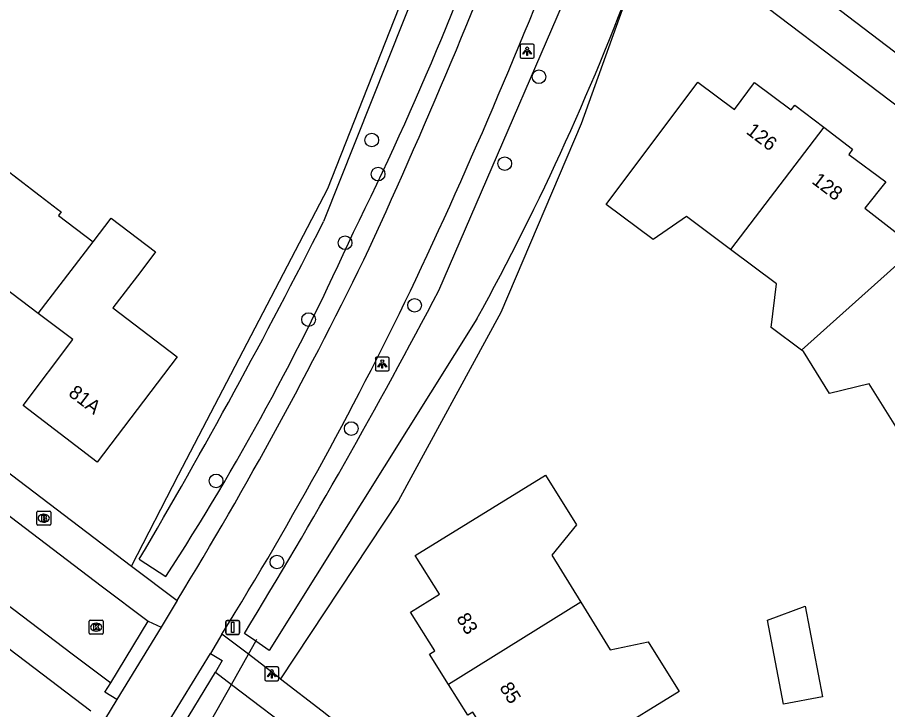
# Model space of a CAD drawing. Extents: x 159628 to 160723, y 388176 to 389416.
# Drawn here: x 160399.5 to 160461.7, y 388580.9 to 388630.4 of the extents above; entities that cross this region are included whole.
import ezdxf

# ---------------------------------------------------------------- set-up
doc = ezdxf.new("R2010")
doc.units = 0
for name, color, linetype in [('IMGEO_Berm_groen', 7, 'Continuous'), ('IMGEO_Boom', 7, 'Continuous'), ('IMGEO_Brandkraan', 7, 'Continuous'), ('IMGEO_Duiker', 7, 'Continuous'), ('IMGEO_Fietspad_gesloten', 7, 'Continuous'), ('IMGEO_Kolk', 7, 'Continuous'), ('IMGEO_Lichtpunt', 7, 'Continuous'), ('IMGEO_Pand', 7, 'Continuous'), ('IMGEO_Pand_nummerreeks', 7, 'Continuous'), ('IMGEO_Rijbaan_lokaal_open', 7, 'Continuous'), ('IMGEO_Verkeersbordpaal', 7, 'Continuous'), ('IMGEO_Voetpad_open', 7, 'Continuous'), ('IMGEO_Waterloop', 7, 'Continuous')]:
    doc.layers.add(name, color=color, linetype=linetype)

msp = doc.modelspace()

# ---------------------------------------------------------------- linework, layer by layer
at = {"layer": 'IMGEO_Berm_groen'}
for points in [[(160407.654, 388591.157), (160411.017, 388597.713), (160421.697, 388618.19), (160429.331, 388637.607), (160432.882, 388646.546)], [(160444.055, 388634.663), (160439.82, 388622.82), (160434.06, 388609.33), (160426.76, 388595.873), (160418.317, 388583.095)]]:
    msp.add_lwpolyline(points, dxfattribs=at)
at = {"layer": 'IMGEO_Boom'}
for centre in [(160436.797, 388626.194), (160424.838, 388621.669), (160434.346, 388619.978), (160425.293, 388619.229), (160422.931, 388614.317), (160427.902, 388609.836), (160420.323, 388608.816), (160423.373, 388601.016), (160413.703, 388597.267), (160418.058, 388591.464)]:
    msp.add_circle(centre, 0.489, dxfattribs=at)
at = {"layer": 'IMGEO_Brandkraan'}
for p, q in [((160400.878, 388594.171), (160400.878, 388595.023)), ((160400.953, 388595.097), (160401.805, 388595.097)), ((160401.366, 388594.877), (160401.391, 388594.877)), ((160401.879, 388595.023), (160401.879, 388594.171)), ((160401.805, 388594.097), (160400.953, 388594.097)), ((160401.389, 388594.317), (160401.364, 388594.317))]:
    msp.add_line(p, q, dxfattribs=at)
for points in [[(160400.878, 388594.171), (160400.878, 388595.023)], [(160400.953, 388595.097), (160401.805, 388595.097)], [(160401.226, 388594.797), (160401.226, 388594.397), (160401.439, 388594.397)], [(160401.457, 388594.797), (160401.226, 388594.797)], [(160401.405, 388594.716), (160401.351, 388594.716), (160401.351, 388594.64)], [(160401.879, 388595.023), (160401.879, 388594.171)], [(160401.805, 388594.097), (160400.953, 388594.097)], [(160401.351, 388594.64), (160401.404, 388594.64)], [(160401.413, 388594.564), (160401.351, 388594.564), (160401.351, 388594.483)], [(160401.351, 388594.483), (160401.413, 388594.483)]]:
    msp.add_lwpolyline(points, dxfattribs=at)
for centre, radius, start, end in [((160400.955, 388595.021), 0.0765, 91.55205, 178.44795), ((160400.955, 388595.021), 0.0765, 91.55205, 178.44795), ((160401.406, 388594.678), 0.0379, 267.82845, 90.93552), ((160401.461, 388594.652), 0.145, 59.4692, 91.53667), ((160401.486, 388594.699), 0.0922, 285.51372, 58.15012), ((160401.803, 388595.021), 0.0765, 1.55205, 88.44795), ((160401.803, 388595.021), 0.0765, 1.55205, 88.44795), ((160400.955, 388594.173), 0.0765, 181.55205, 268.44795), ((160400.955, 388594.173), 0.0765, 181.55205, 268.44795), ((160401.414, 388594.523), 0.0404, 269.87594, 90.50774), ((160401.445, 388594.648), 0.251, 268.66757, 293.53466), ((160401.491, 388594.507), 0.105, 301.31148, 78.98903), ((160401.803, 388594.173), 0.0765, 271.55205, 358.44795), ((160401.803, 388594.173), 0.0765, 271.55205, 358.44795)]:
    msp.add_arc(centre, radius, start, end, dxfattribs=at)
for centre, major_axis, ratio, start_param, end_param in [((160401.365, 388594.597), (-0.387, 0.002), 0.722429, 4.712389, 7.853982), ((160401.39, 388594.597), (-0.39, 0.002), 0.717154, 1.570796, 4.712389)]:
    msp.add_ellipse(centre, major_axis=major_axis, ratio=ratio, start_param=start_param, end_param=end_param, dxfattribs=at)
at = {"layer": 'IMGEO_Duiker'}
msp.add_lwpolyline([(160400.316, 388556.978), (160400.605, 388557.491), (160411.06, 388576.054), (160412.259, 388578.184), (160414.806, 388582.706), (160416.017, 388584.856), (160416.544, 388585.792), (160416.623, 388585.932)], dxfattribs=at)
at = {"layer": 'IMGEO_Fietspad_gesloten'}
for points in [[(160410.924, 388588.72), (160409.779, 388586.811)], [(160414.127, 388586.303), (160413.303, 388584.911)], [(160406.613, 388581.63), (160405.715, 388580.159)]]:
    msp.add_lwpolyline(points, dxfattribs=at)
for centre, radius, start, end in [((160017.272, 388800.831), 448.223, 335.35161, 339.3247), ((160074.328, 388777.667), 390.678, 334.85848, 339.37824), ((160162.588, 388740.475), 291.034, 328.57145, 334.22007), ((160187.153, 388726.776), 266.927, 328.24692, 334.45817)]:
    msp.add_arc(centre, radius, start, end, dxfattribs=at)
at = {"layer": 'IMGEO_Kolk'}
for p, q in [((160404.631, 388586.377), (160404.631, 388587.229)), ((160404.706, 388587.303), (160405.558, 388587.303)), ((160405.632, 388587.229), (160405.632, 388586.377)), ((160405.119, 388587.083), (160405.144, 388587.083)), ((160405.558, 388586.303), (160404.706, 388586.303)), ((160405.142, 388586.523), (160405.117, 388586.523))]:
    msp.add_line(p, q, dxfattribs=at)
for points in [[(160404.631, 388586.377), (160404.631, 388587.229)], [(160404.706, 388587.303), (160405.558, 388587.303)], [(160405.632, 388587.229), (160405.632, 388586.377)], [(160404.952, 388587.003), (160405.075, 388587.003), (160405.075, 388586.852), (160405.205, 388587.003), (160405.369, 388587.003), (160405.223, 388586.852), (160405.376, 388586.603), (160405.224, 388586.603), (160405.139, 388586.767), (160405.075, 388586.7), (160405.075, 388586.603), (160404.952, 388586.603), (160404.952, 388587.003)], [(160405.558, 388586.303), (160404.706, 388586.303)]]:
    msp.add_lwpolyline(points, dxfattribs=at)
for centre, start, end in [((160404.708, 388587.227), 91.55205, 178.44795), ((160404.708, 388587.227), 91.55205, 178.44795), ((160405.556, 388587.227), 1.55205, 88.44795), ((160405.556, 388587.227), 1.55205, 88.44795), ((160404.708, 388586.379), 181.55205, 268.44795), ((160404.708, 388586.379), 181.55205, 268.44795), ((160405.556, 388586.379), 271.55205, 358.44795), ((160405.556, 388586.379), 271.55205, 358.44795)]:
    msp.add_arc(centre, 0.0765, start, end, dxfattribs=at)
for centre, major_axis, ratio, start_param, end_param in [((160405.118, 388586.803), (-0.387, 0.002), 0.722429, 4.712389, 7.853982), ((160405.143, 388586.803), (-0.39, 0.002), 0.717154, 1.570796, 4.712389)]:
    msp.add_ellipse(centre, major_axis=major_axis, ratio=ratio, start_param=start_param, end_param=end_param, dxfattribs=at)
at = {"layer": 'IMGEO_Lichtpunt'}
for p, q in [((160435.451, 388628.43), (160435.451, 388627.623)), ((160435.451, 388628.43), (160435.451, 388627.623)), ((160436.353, 388628.525), (160435.545, 388628.525)), ((160436.353, 388628.525), (160435.545, 388628.525)), ((160436.447, 388627.623), (160436.447, 388628.43)), ((160436.447, 388627.623), (160436.447, 388628.43)), ((160435.545, 388627.529), (160436.353, 388627.529)), ((160435.545, 388627.529), (160436.353, 388627.529)), ((160425.094, 388606.042), (160425.094, 388605.235)), ((160425.094, 388606.042), (160425.094, 388605.235)), ((160425.996, 388606.137), (160425.188, 388606.137)), ((160425.996, 388606.137), (160425.188, 388606.137)), ((160426.09, 388605.235), (160426.09, 388606.042)), ((160426.09, 388605.235), (160426.09, 388606.042)), ((160425.188, 388605.141), (160425.996, 388605.141)), ((160425.188, 388605.141), (160425.996, 388605.141)), ((160417.187, 388583.861), (160417.187, 388583.054)), ((160417.187, 388583.861), (160417.187, 388583.054)), ((160418.089, 388583.956), (160417.281, 388583.956)), ((160418.089, 388583.956), (160417.281, 388583.956)), ((160418.183, 388583.054), (160418.183, 388583.861)), ((160418.183, 388583.054), (160418.183, 388583.861)), ((160417.281, 388582.96), (160418.089, 388582.96)), ((160417.281, 388582.96), (160418.089, 388582.96))]:
    msp.add_line(p, q, dxfattribs=at)
for points in [[(160435.825, 388628.094), (160435.864, 388628.066), (160435.676, 388627.804), (160435.638, 388627.831), (160435.825, 388628.094)], [(160435.927, 388628.046), (160435.974, 388628.046), (160435.974, 388627.724), (160435.927, 388627.724), (160435.927, 388628.046)], [(160436.037, 388628.066), (160436.075, 388628.093), (160436.262, 388627.831), (160436.223, 388627.803), (160436.037, 388628.066)], [(160425.468, 388605.706), (160425.507, 388605.678), (160425.319, 388605.416), (160425.281, 388605.443), (160425.468, 388605.706)], [(160425.57, 388605.658), (160425.617, 388605.658), (160425.617, 388605.336), (160425.57, 388605.336), (160425.57, 388605.658)], [(160425.68, 388605.678), (160425.718, 388605.705), (160425.905, 388605.443), (160425.866, 388605.415), (160425.68, 388605.678)], [(160417.561, 388583.525), (160417.6, 388583.497), (160417.412, 388583.235), (160417.374, 388583.262), (160417.561, 388583.525)], [(160417.663, 388583.477), (160417.71, 388583.477), (160417.71, 388583.155), (160417.663, 388583.155), (160417.663, 388583.477)], [(160417.773, 388583.497), (160417.811, 388583.524), (160417.998, 388583.262), (160417.959, 388583.234), (160417.773, 388583.497)]]:
    msp.add_lwpolyline(points, dxfattribs=at)
for centre in [(160435.95, 388628.228), (160425.593, 388605.84), (160417.686, 388583.659)]:
    msp.add_circle(centre, 0.0994, dxfattribs=at)
for centre, start, end in [((160435.545, 388628.43), 90, 180), ((160435.545, 388628.43), 90, 180), ((160436.353, 388628.43), 0, 90), ((160436.353, 388628.43), 0, 90), ((160435.545, 388627.623), 180, 270), ((160435.545, 388627.623), 180, 270), ((160436.353, 388627.623), 270, 0), ((160436.353, 388627.623), 270, 360), ((160425.188, 388606.042), 90, 180), ((160425.188, 388606.042), 90, 180), ((160425.996, 388606.042), 0, 90), ((160425.996, 388606.042), 0, 90), ((160425.188, 388605.235), 180, 270), ((160425.188, 388605.235), 180, 270), ((160425.996, 388605.235), 270, 0), ((160425.996, 388605.235), 270, 360), ((160417.281, 388583.861), 90, 180), ((160417.281, 388583.861), 90, 180), ((160418.089, 388583.861), 0, 90), ((160418.089, 388583.861), 0, 90), ((160417.281, 388583.054), 180, 270), ((160417.281, 388583.054), 180, 270), ((160418.089, 388583.054), 270, 0), ((160418.089, 388583.054), 270, 360)]:
    msp.add_arc(centre, 0.0946, start, end, dxfattribs=at)
at = {"layer": 'IMGEO_Pand'}
for points in [[(160450.491, 388613.842), (160447.336, 388616.202), (160444.953, 388614.537), (160441.598, 388617.047), (160448.158, 388625.814), (160450.768, 388623.86), (160452.211, 388625.789), (160454.837, 388623.823), (160455.094, 388624.167), (160457.163, 388622.589)], [(160457.163, 388622.589), (160450.491, 388613.842)], [(160457.163, 388622.589), (160459.23, 388621.012), (160458.945, 388620.624), (160461.592, 388618.682), (160460.1, 388616.798), (160463.747, 388613.959)], [(160397.998, 388620.049), (160402.373, 388616.718), (160402.636, 388616.517), (160402.442, 388616.263), (160404.906, 388614.386)], [(160404.906, 388614.386), (160406.197, 388616.078), (160409.378, 388613.655), (160408.321, 388612.267), (160406.325, 388609.648), (160410.93, 388606.14), (160405.212, 388598.62), (160399.901, 388602.678), (160403.463, 388607.383), (160400.99, 388609.256)], [(160400.99, 388609.256), (160404.906, 388614.386)], [(160463.747, 388613.959), (160455.569, 388606.624)], [(160455.569, 388606.624), (160453.408, 388608.239), (160453.774, 388611.386), (160450.491, 388613.842)], [(160400.99, 388609.256), (160398.507, 388611.135), (160394.951, 388606.438), (160390.272, 388610.022)], [(160462.556, 388600.786), (160460.41, 388604.216), (160457.583, 388603.522), (160455.705, 388606.522), (160455.569, 388606.624)], [(160430.331, 388582.701), (160428.979, 388584.874), (160429.341, 388585.1), (160427.61, 388587.88), (160429.672, 388589.152), (160427.953, 388591.939), (160437.274, 388597.691), (160439.472, 388594.117), (160437.719, 388591.952), (160439.788, 388588.588)], [(160439.788, 388588.588), (160441.89, 388585.171), (160444.613, 388585.76), (160446.812, 388582.185), (160441.79, 388579.096), (160437.531, 388576.476), (160435.833, 388579.236), (160433.778, 388577.972), (160432.068, 388580.719), (160431.706, 388580.493), (160430.331, 388582.701)], [(160439.788, 388588.588), (160430.331, 388582.701)], [(160453.135, 388587.299), (160455.839, 388588.31), (160457.084, 388581.823), (160454.289, 388581.287), (160453.135, 388587.299)]]:
    msp.add_lwpolyline(points, dxfattribs=at)
at = {"layer": 'IMGEO_Rijbaan_lokaal_open'}
for points in [[(160354.381, 388628.722), (160405.492, 388589.754), (160408.854, 388587.235)], [(160351.833, 388624.112), (160403.416, 388584.897), (160406.166, 388582.826)], [(160406.166, 388582.826), (160408.854, 388587.235)], [(160408.854, 388587.235), (160409.779, 388586.811)], [(160409.779, 388586.811), (160406.613, 388581.63)], [(160410.081, 388579.662), (160413.303, 388584.911)], [(160413.303, 388584.911), (160414.144, 388584.418), (160413.658, 388583.58)], [(160410.98, 388579.143), (160413.658, 388583.58)], [(160413.658, 388583.58), (160414.806, 388582.706), (160419.837, 388578.879), (160420.072, 388578.69)], [(160406.613, 388581.63), (160405.75, 388582.153), (160406.166, 388582.826)]]:
    msp.add_lwpolyline(points, dxfattribs=at)
at = {"layer": 'IMGEO_Verkeersbordpaal'}
for p, q in [((160414.499, 388587.283), (160415.289, 388587.283)), ((160415.289, 388587.283), (160414.499, 388587.283)), ((160414.399, 388586.383), (160414.399, 388587.183)), ((160414.399, 388587.183), (160414.399, 388586.383)), ((160415.389, 388587.183), (160415.389, 388586.383)), ((160415.389, 388586.383), (160415.389, 388587.183)), ((160415.289, 388586.283), (160414.499, 388586.283)), ((160414.499, 388586.283), (160415.289, 388586.283))]:
    msp.add_line(p, q, dxfattribs=at)
msp.add_lwpolyline([(160414.819, 388587.158), (160414.969, 388587.158), (160414.969, 388586.408), (160414.819, 388586.408), (160414.819, 388587.158)], dxfattribs=at)
for centre, start, end in [((160414.499, 388587.183), 90, 180), ((160414.499, 388587.183), 90, 180), ((160415.289, 388587.183), 0, 90), ((160415.289, 388587.183), 360, 90), ((160414.499, 388586.383), 180, 270), ((160414.499, 388586.383), 180, 270), ((160415.289, 388586.383), 270, 0), ((160415.289, 388586.383), 270, 0)]:
    msp.add_arc(centre, 0.1, start, end, dxfattribs=at)
at = {"layer": 'IMGEO_Voetpad_open'}
for points in [[(160473.922, 388615.363), (160452.411, 388631.678), (160445.015, 388637.348)], [(160466.036, 388625.067), (160457.268, 388631.77)], [(160356.325, 388630.244), (160407.654, 388591.157)], [(160407.654, 388591.157), (160410.924, 388588.72)], [(160394.778, 388588.369), (160404.756, 388580.814)], [(160418.317, 388583.095), (160416.017, 388584.856), (160414.127, 388586.303)], [(160418.317, 388583.095), (160421.291, 388580.817), (160422.334, 388579.975)]]:
    msp.add_lwpolyline(points, dxfattribs=at)
at = {"layer": 'IMGEO_Waterloop'}
for points in [[(160435.187, 388643.251), (160434.08, 388643.886), (160432.829, 388644.603), (160421.39, 388615.827)], [(160429.634, 388610.908), (160441.529, 388638.466), (160442.538, 388637.837), (160444.706, 388636.484)], [(160432.356, 388608.864), (160417.502, 388585.138), (160416.544, 388585.792), (160415.731, 388586.347)], [(160408.215, 388591.665), (160410.121, 388590.437)]]:
    msp.add_lwpolyline(points, dxfattribs=at)
for centre, radius, start, end in [((160226.048, 388713.301), 220.559, 333.55502, 341.48192), ((160271.208, 388697.491), 183.911, 331.19029, 340.02424), ((160041.141, 388807.495), 425.823, 329.54554, 333.24916), ((160256.085, 388690.215), 183.529, 327.06662, 335.83276), ((160048.912, 388810.204), 429.73, 328.60572, 332.36935)]:
    msp.add_arc(centre, radius, start, end, dxfattribs=at)

# ---------------------------------------------------------------- texts
at = {"layer": 'IMGEO_Pand_nummerreeks'}
for s, rotation, p in [('126', 322.85261, (160451.549, 388622.175)), ('128', 322.85261, (160456.244, 388618.619)), ('81A', 322.61747, (160403.08, 388603.419)), ('83', 301.90339, (160430.854, 388587.437)), ('85', 301.90339, (160433.938, 388582.483))]:
    msp.add_text(s, height=1, rotation=rotation, dxfattribs=at).set_placement(p)

doc.saveas('drawing.dxf')
